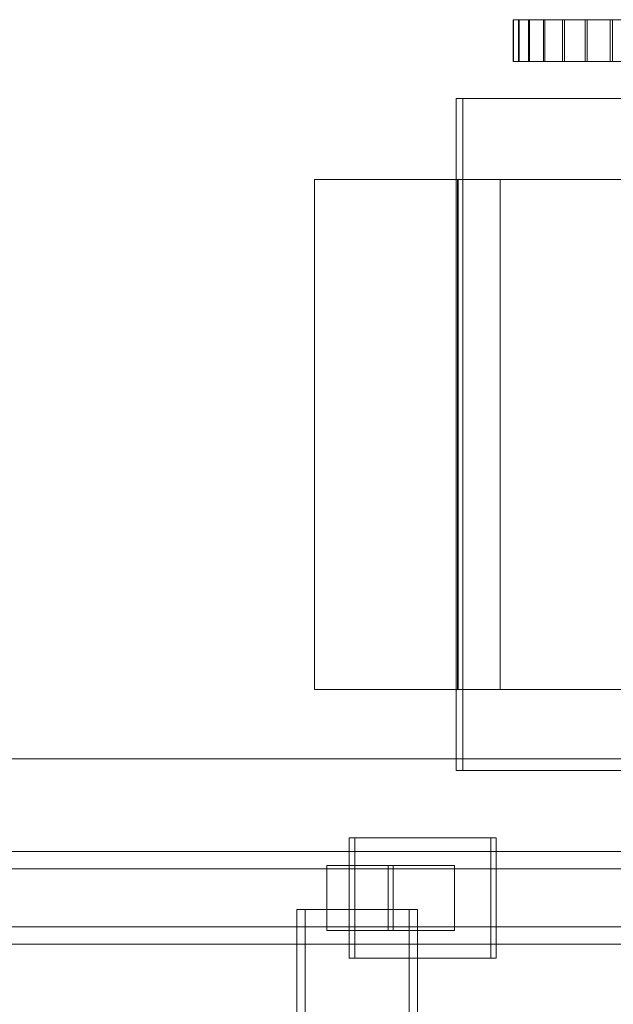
# Model space of a CAD drawing. Header units: millimetres. Extents: x -2233 to 65662, y -50530 to 6847.
# Tile 457 of 656: x 23308 to 23564, y -17616 to -17191. Entities that reach past the tile are written whole.
import ezdxf

# ---------------------------------------------------------------- set-up
doc = ezdxf.new("R2010")
doc.units = ezdxf.units.MM
doc.layers.add('COTAS_O', color=1, linetype='Continuous', lineweight=0)
doc.layers.add('superior_C02', color=7, linetype='Continuous', lineweight=0)
doc.dimstyles.new('R19_100', dxfattribs={"dimtxt": 250, "dimasz": 150, "dimexe": 150, "dimexo": 80, "dimgap": 100, "dimtad": 1, "dimtih": 1, "dimtoh": 1, "dimdsep": 46, "dimcen": 0.09, "dimadec": 0, "dimazin": 0, "dimtfac": 1, "dimtdec": 4, "dimtofl": 0, "dimtmove": 0, "dimatfit": 3, "dimfxl": 1, "dimtolj": 1, "dimtzin": 0, "dimarcsym": 0})

# ---------------------------------------------------------------- blocks, each defined once
blk = doc.blocks.new('DIM_R32_35')
at = {"layer": 'COTAS_O'}
for p, q in [((23050.07, -17510), (23005.07, -17660)), ((23750.07, -17510), (23050.07, -17510)), ((23050.07, -19480), (23050.07, -17510)), ((23050.07, -17510), (23095.07, -17660)), ((23050.07, -19480), (23005.07, -19330)), ((23050.07, -19480), (23095.07, -19330)), ((23750.07, -19480), (23050.07, -19480))]:
    blk.add_line(p, q, dxfattribs=at)
blk.add_text('1970 O', height=250, rotation=90, dxfattribs=at).set_placement((22950.07, -18495))

msp = doc.modelspace()

# ---------------------------------------------------------------- linework, layer by layer
at = {"layer": 'superior_C02'}
for p, q in [((23523.011, -17191), (23520.81, -17191)), ((23520.81, -17191), (23520.906, -17191)), ((23520.81, -17209), (23520.81, -17191)), ((23520.906, -17191), (23523.294, -17191)), ((23520.906, -17209), (23520.906, -17191)), ((23527.423, -17191), (23523.011, -17191)), ((23523.011, -17209), (23523.011, -17191)), ((23523.294, -17191), (23527.883, -17191)), ((23523.294, -17209), (23523.294, -17191)), ((23533.878, -17191), (23527.423, -17191)), ((23527.423, -17209), (23527.423, -17191)), ((23527.883, -17191), (23534.497, -17191)), ((23527.883, -17209), (23527.883, -17191)), ((23542.128, -17191), (23533.878, -17191)), ((23533.878, -17209), (23533.878, -17191)), ((23534.497, -17191), (23542.881, -17191)), ((23534.497, -17209), (23534.497, -17191)), ((23551.854, -17191), (23542.128, -17191)), ((23542.128, -17209), (23542.128, -17191)), ((23542.881, -17191), (23552.714, -17191)), ((23542.881, -17209), (23542.881, -17191)), ((23562.684, -17191), (23551.854, -17191)), ((23551.854, -17209), (23551.854, -17191)), ((23552.714, -17191), (23563.617, -17191)), ((23552.714, -17209), (23552.714, -17191)), ((23574.201, -17191), (23562.684, -17191)), ((23562.684, -17209), (23562.684, -17191)), ((23563.617, -17191), (23575.171, -17191)), ((23563.617, -17209), (23563.617, -17191)), ((23520.906, -17209), (23520.81, -17209)), ((23520.81, -17209), (23523.011, -17209)), ((23523.294, -17209), (23520.906, -17209)), ((23523.011, -17209), (23527.423, -17209)), ((23527.883, -17209), (23523.294, -17209)), ((23527.423, -17209), (23533.878, -17209)), ((23534.497, -17209), (23527.883, -17209)), ((23533.878, -17209), (23542.128, -17209)), ((23542.881, -17209), (23534.497, -17209)), ((23542.128, -17209), (23551.854, -17209)), ((23552.714, -17209), (23542.881, -17209)), ((23551.854, -17209), (23562.684, -17209)), ((23563.617, -17209), (23552.714, -17209)), ((23562.684, -17209), (23574.201, -17209)), ((23575.171, -17209), (23563.617, -17209)), ((24221.566, -17225), (23496.108, -17225)), ((23496.108, -17225), (23496.108, -17515)), ((23499.089, -17225), (23496.108, -17225)), ((23499.089, -17515), (23499.089, -17225)), ((23499.089, -17225), (24224.547, -17225)), ((23625.933, -17260), (23435.024, -17260)), ((23435.024, -17260), (23435.024, -17480)), ((23497.018, -17260), (23435.024, -17260)), ((23687.63, -17260), (23496.72, -17260)), ((23496.72, -17260), (23496.72, -17480)), ((23515.199, -17260), (23496.72, -17260)), ((23497.018, -17480), (23497.018, -17260)), ((23497.018, -17260), (23687.928, -17260)), ((23515.199, -17480), (23515.199, -17260)), ((23515.199, -17260), (23706.109, -17260)), ((23435.024, -17480), (23625.933, -17480)), ((23435.024, -17480), (23497.018, -17480)), ((23496.72, -17480), (23687.63, -17480)), ((23496.72, -17480), (23515.199, -17480)), ((23687.928, -17480), (23497.018, -17480)), ((23706.109, -17480), (23515.199, -17480)), ((23496.108, -17515), (24221.566, -17515)), ((23496.108, -17515), (23499.089, -17515)), ((24224.547, -17515), (23499.089, -17515)), ((23511.089, -17544), (23449.997, -17544)), ((23449.997, -17544), (23449.997, -17596)), ((23452.382, -17544), (23449.997, -17544)), ((23452.382, -17596), (23452.382, -17544)), ((23452.382, -17544), (23513.473, -17544)), ((23511.089, -17596), (23511.089, -17544)), ((23511.089, -17544), (23513.473, -17544)), ((23513.473, -17544), (23513.473, -17596)), ((23921.126, -17550), (22775.666, -17550)), ((22787.589, -17550), (23933.048, -17550)), ((23976.266, -17550), (22830.806, -17550)), ((22845.709, -17550), (23991.168, -17550)), ((23468.939, -17556), (23440.303, -17556)), ((23440.303, -17556), (23440.303, -17584)), ((23466.821, -17556), (23440.303, -17556)), ((23466.821, -17584), (23466.821, -17556)), ((23466.821, -17556), (23495.457, -17556)), ((23468.939, -17584), (23468.939, -17556)), ((23468.939, -17556), (23495.457, -17556)), ((23495.457, -17556), (23495.457, -17584)), ((23920.432, -17557.5), (22831.602, -17557.5)), ((22844.912, -17557.5), (23933.742, -17557.5)), ((23475.886, -17575), (23427.395, -17575)), ((23427.395, -17575), (23427.395, -18425)), ((23430.972, -17575), (23427.395, -17575)), ((23430.972, -18425), (23430.972, -17575)), ((23430.972, -17575), (23479.463, -17575)), ((23475.886, -18425), (23475.886, -17575)), ((23475.886, -17575), (23479.463, -17575)), ((23479.463, -17575), (23479.463, -18425)), ((22831.602, -17582.5), (23920.432, -17582.5)), ((22844.912, -17582.5), (23933.742, -17582.5)), ((23440.303, -17584), (23468.939, -17584)), ((23440.303, -17584), (23466.821, -17584)), ((23495.457, -17584), (23466.821, -17584)), ((23495.457, -17584), (23468.939, -17584)), ((22775.666, -17590), (23921.126, -17590)), ((22787.589, -17590), (23933.048, -17590)), ((22830.806, -17590), (23976.266, -17590)), ((22845.709, -17590), (23991.168, -17590)), ((23449.997, -17596), (23511.089, -17596)), ((23449.997, -17596), (23452.382, -17596)), ((23513.473, -17596), (23452.382, -17596)), ((23513.473, -17596), (23511.089, -17596))]:
    msp.add_line(p, q, dxfattribs=at)

# ---------------------------------------------------------------- dimensions: what is measured, and where the dimension line sits
at = {"layer": 'COTAS_O'}
dim = msp.add_aligned_dim(p1=(23750.067, -19480), p2=(23750.067, -17510), distance=700, text='<> O', dimstyle='R19_100', dxfattribs=at)
dim.commit()
dim.dimension.update_dxf_attribs({"geometry": 'DIM_R32_35', "text_midpoint": (23050.067, -18495)})

doc.saveas('drawing.dxf')
